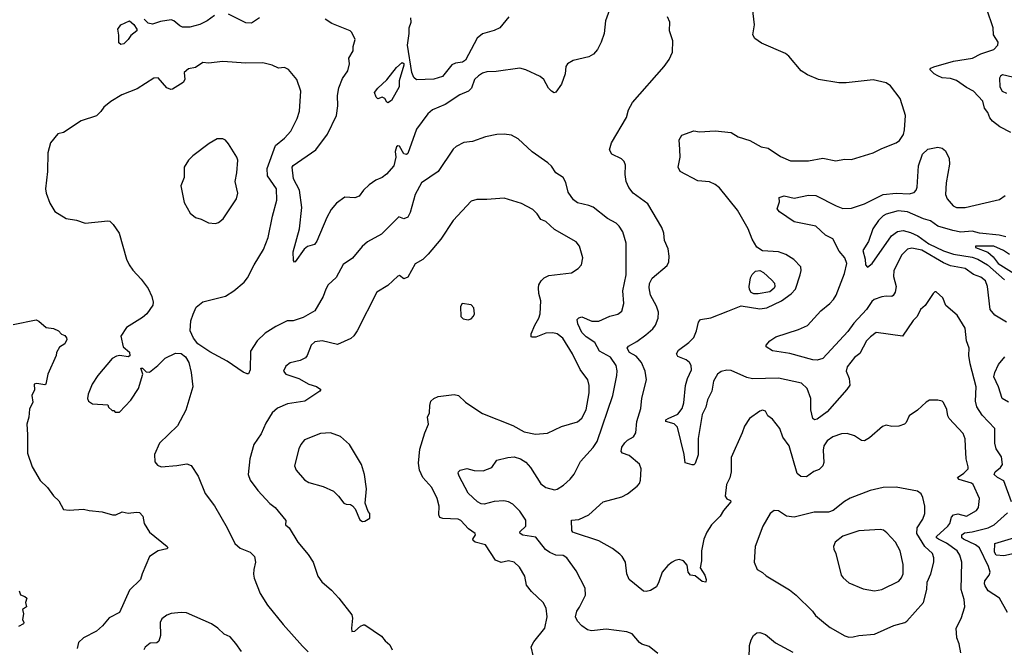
# Model space of a CAD drawing. Extents: x 1995161 to 2088924, y 769148 to 906007.
# Tile 305 of 335: x 2025700 to 2032559, y 890422 to 894792. Entities that reach past the tile are written whole.
import ezdxf

# ---------------------------------------------------------------- set-up
doc = ezdxf.new("R2010")
doc.units = 0

msp = doc.modelspace()

# ---------------------------------------------------------------- linework, layer by layer
at = {"layer": '0CON20XD'}
for points in [[(2027058.3, 894821.7), (2027005, 894783.1), (2026955, 894757.5), (2026885, 894740), (2026835, 894740), (2026815, 894749.2), (2026774.7, 894784.7), (2026755, 894791.8), (2026681.8, 894778.2), (2026625, 894761.4), (2026595, 894766.9), (2026567.9, 894795)], [(2027370, 894805), (2027315, 894767.3), (2027275, 894770.9), (2027155, 894831.4)], [(2029818.8, 894885), (2029780, 894785), (2029771.2, 894695), (2029751.2, 894635), (2029726.2, 894585), (2029697.3, 894552.7), (2029665, 894533.8), (2029555, 894507.5), (2029516.1, 894483.9), (2029503.8, 894465), (2029498.8, 894415), (2029475, 894342.5), (2029435, 894287.5), (2029423.6, 894283.6), (2029405, 894293.3), (2029383.8, 894315), (2029351.2, 894375), (2029325.5, 894395.5), (2029225, 894442), (2029183.9, 894453.9), (2029018.8, 894431.2), (2028955, 894428.6), (2028925, 894419.4), (2028895, 894401.9), (2028869.4, 894375), (2028846.9, 894315), (2028826.4, 894293.6), (2028765, 894268.5), (2028665, 894202.3), (2028575.4, 894164.6), (2028543.1, 894136.9), (2028465, 894030), (2028405, 893860), (2028395, 893853.8), (2028375, 893858.8), (2028345, 893912), (2028335, 893913.8), (2028325, 893906.7), (2028315.7, 893875), (2028320, 893835), (2028306.6, 893773.4), (2028255, 893715.5), (2028225, 893693.8), (2028180, 893675), (2028135, 893641.9), (2028095, 893605.7), (2028065, 893564.3), (2028035, 893552.2), (2027965, 893557.5), (2027907.5, 893515), (2027869.4, 893470.6), (2027839.5, 893415), (2027770.5, 893249.5), (2027753.1, 893226.9), (2027705, 893211.9), (2027681.4, 893195), (2027620, 893105), (2027613.6, 893103.6), (2027607.5, 893115), (2027605.8, 893175), (2027650.4, 893335), (2027665.5, 893485), (2027648.5, 893605), (2027607.8, 893685), (2027597.5, 893765), (2027605, 893775.7), (2027762.3, 893885), (2027844, 893996), (2027907.3, 894125), (2027917, 894193), (2027913.5, 894265), (2027922.3, 894317.7), (2027947.8, 894382.2), (2027985, 894436.7), (2027997.1, 894485), (2027992.5, 894525), (2028022.5, 894575), (2028022, 894605), (2028036.2, 894655), (2028015, 894702.5), (2028003.3, 894715), (2027875.4, 894765.4), (2027828, 894795)], [(2030632, 892762), (2030725, 892800), (2030855, 892780), (2030905, 892786.7), (2031007.5, 892835), (2031075, 892883.3), (2031103.6, 892916.4), (2031136.7, 893015), (2031143.3, 893045), (2031141.7, 893071.7), (2031093, 893123), (2031037.7, 893157.7), (2030985, 893175.8), (2030875, 893182), (2030835, 893208.8), (2030803.2, 893263.2), (2030775.6, 893335), (2030701.1, 893465), (2030575, 893622.2), (2030545, 893644.5), (2030505, 893662.5), (2030425, 893670), (2030300, 893735), (2030286.7, 893765), (2030300, 893835), (2030298.3, 893888.3), (2030293.3, 893955), (2030311.7, 893988.3), (2030395, 894018.8), (2030435, 894012), (2030545, 894017.1), (2030655, 894007.5), (2030705, 893975.8), (2030785, 893951.4), (2030865, 893905.7), (2030915, 893898.1), (2030999.1, 893839.1), (2031070.3, 893810.3), (2031195, 893808.6), (2031295, 893827.1), (2031385, 893809.2), (2031445, 893820), (2031495, 893818.6), (2031645, 893866), (2031705, 893896), (2031805.6, 893934.4), (2031829.7, 893950.3), (2031856.8, 893993.2), (2031864.2, 894025), (2031870, 894125), (2031861.2, 894155), (2031832.3, 894242.3), (2031765, 894332.5), (2031735, 894352.2), (2031645, 894372.3), (2031457.6, 894352.4), (2031405, 894352.7), (2031265, 894375.4), (2031188.3, 894408.3), (2031144.4, 894435), (2031057.4, 894537.4), (2031035, 894555.5), (2030868.3, 894628.3), (2030820.3, 894660.3), (2030806.1, 894686.1), (2030817.5, 894755), (2030804.3, 894875)], [(2032605, 894006), (2032526.7, 894045), (2032475.6, 894085.6), (2032458.1, 894108.1), (2032444.3, 894145), (2032420.8, 894175), (2032409.2, 894225), (2032343.3, 894295), (2032295, 894320), (2032225, 894368.9), (2032185, 894383.3), (2032125, 894387.8), (2032095, 894401.5), (2032069.2, 894415), (2032040, 894445), (2032047.5, 894455), (2032066.8, 894463.2), (2032205, 894502.3), (2032336.7, 894525), (2032395, 894554.4), (2032486.2, 894585), (2032513.3, 894615), (2032516.2, 894635), (2032483.9, 894686.1), (2032480, 894735), (2032436.4, 894865)], [(2026405, 894620), (2026390.5, 894630.5), (2026391.2, 894685), (2026383.8, 894725), (2026405, 894757.1), (2026465, 894783.8), (2026495, 894758.6), (2026516.9, 894725), (2026515.8, 894715), (2026475, 894681.2), (2026456.8, 894653.2), (2026425, 894624), (2026405, 894620)], [(2029108.5, 894811.5), (2029045, 894734.4), (2029005, 894715.6), (2028925, 894694.4), (2028887.8, 894662.2), (2028866.9, 894623.1), (2028805, 894510), (2028785, 894497.1), (2028735, 894489.2), (2028711.5, 894478.5), (2028645, 894396.2), (2028585, 894378), (2028464.1, 894374.1), (2028445, 894390), (2028431.4, 894425), (2028401.2, 894615), (2028413.8, 894695), (2028413.8, 894735), (2028426.2, 894775), (2028424.2, 894805)], [(2031061.2, 891825), (2031016.9, 891885), (2030995.5, 891945.5), (2030945, 892010), (2030912.5, 892035), (2030895, 892067.5), (2030875, 892072.5), (2030855, 892067.5), (2030783.6, 892016.4), (2030748.3, 891961.7), (2030733.3, 891915), (2030656, 891745), (2030656, 891645), (2030647.3, 891602.7), (2030623.8, 891555), (2030614.2, 891475), (2030626.4, 891456.4), (2030652.5, 891445), (2030653.8, 891435), (2030602, 891375), (2030578.8, 891335), (2030518.8, 891275), (2030487.5, 891225), (2030465.8, 891174.2), (2030449.2, 891095), (2030450, 891025), (2030441.2, 890975), (2030473.3, 890925), (2030482.5, 890895), (2030480, 890875), (2030455, 890880), (2030405, 890920), (2030372.5, 890925), (2030356.7, 890945), (2030350, 890995), (2030323.3, 891025), (2030293.9, 891033.9), (2030265, 891027.5), (2030245.7, 891014.3), (2030215, 890992), (2030175.8, 890945), (2030152.8, 890877.2), (2030135, 890844), (2030095, 890816.9), (2030065, 890810), (2030045, 890812.9), (2029944.8, 890895), (2029928.5, 890935), (2029919.2, 891015), (2029896, 891055), (2029880.3, 891070.3), (2029829.5, 891109.5), (2029735, 891163.8), (2029565, 891220), (2029552.5, 891225), (2029546.7, 891235), (2029545, 891307.5), (2029595, 891311.4), (2029663.8, 891345), (2029765, 891434.3), (2029895, 891468.9), (2029935, 891490), (2030002.5, 891545), (2030017.8, 891562.2), (2030025.6, 891585), (2030029.2, 891665), (2030017, 891697), (2029945, 891756.9), (2029900, 891775), (2029890.8, 891785), (2029895.6, 891815), (2029914.6, 891845.4), (2029934, 891865), (2029975, 891887.5), (2029993.1, 891915), (2029999.5, 891995), (2030026.9, 892085), (2030033.4, 892156.6), (2030065.6, 892285), (2030057.7, 892345), (2030031.8, 892405), (2029995, 892450), (2029948.6, 892475), (2029930.6, 892505), (2029940.2, 892519.8), (2029998.3, 892551.7), (2030062.3, 892597.7), (2030110.6, 892639.4), (2030129.4, 892665), (2030147.8, 892715), (2030150, 892755), (2030137, 892797), (2030094.6, 892875), (2030085.3, 892925), (2030087.3, 892955), (2030105, 892992.2), (2030209.7, 893080.3), (2030222, 893105), (2030223.8, 893145), (2030216.4, 893196.4), (2030191.2, 893255), (2030188, 893305), (2030174, 893345), (2030075, 893510), (2029973.8, 893583.8), (2029942.6, 893622.6), (2029925.6, 893665.6), (2029918.6, 893715), (2029919.5, 893779.5), (2029911.2, 893805), (2029892.3, 893822.3), (2029825, 893856.7), (2029808.8, 893885), (2029822, 893935), (2029927.9, 894112.1), (2029940.8, 894165), (2029970, 894215), (2030188.8, 894465), (2030223.3, 894515), (2030246.7, 894565), (2030248.8, 894645), (2030226, 894715), (2030228, 894775), (2030212.1, 894812.1)], [(2030145, 890380), (2030085, 890428.8), (2030035, 890444), (2030017, 890457), (2029966.6, 890516.6), (2029930.3, 890530.3), (2029785, 890548.6), (2029682.9, 890537.1), (2029655, 890544.3), (2029615, 890571.3), (2029586, 890605), (2029572.9, 890635), (2029581.2, 890675), (2029599.1, 890700.9), (2029642.2, 890785), (2029638.1, 890835), (2029577.1, 890955), (2029512, 891045), (2029485, 891060.8), (2029435, 891063.3), (2029393.2, 891083.2), (2029364, 891104), (2029295, 891188.7), (2029205, 891204.2), (2029185.8, 891215), (2029184.6, 891225.4), (2029225.5, 891265), (2029225, 891307.5), (2029185, 891370.8), (2029135, 891418.1), (2029105, 891434.4), (2029072.6, 891442.6), (2029005, 891436.4), (2028935, 891419.4), (2028915, 891421.4), (2028890, 891435), (2028825, 891496.2), (2028762, 891615), (2028754, 891635), (2028756.7, 891645), (2028767.5, 891655), (2028815, 891667.1), (2028865, 891654.2), (2028928.8, 891651.2), (2028990, 891675), (2029025, 891726.2), (2029100, 891745), (2029145, 891748.6), (2029188, 891735), (2029225, 891711.4), (2029257.8, 891675), (2029329.7, 891559.7), (2029365, 891535.8), (2029425, 891519.2), (2029445, 891524.3), (2029489.3, 891550.7), (2029535, 891594), (2029562.8, 891627.2), (2029607.5, 891715), (2029695.6, 891814.4), (2029722.5, 891855), (2029832.7, 892175), (2029860.5, 892315), (2029862.4, 892347.6), (2029855.4, 892385), (2029815, 892442.7), (2029739.4, 892485), (2029705.5, 892545), (2029645, 892584.6), (2029616.2, 892615), (2029587.1, 892675), (2029583.8, 892705), (2029593.9, 892716.1), (2029616.2, 892723.8), (2029685, 892693.6), (2029735, 892692.5), (2029811.2, 892728.8), (2029867.7, 892742.3), (2029895, 892762.5), (2029907.5, 892815), (2029901.9, 892905), (2029925.5, 893014.5), (2029924.4, 893235), (2029901.1, 893315), (2029876.9, 893355), (2029856, 893376), (2029795, 893407.5), (2029695, 893486), (2029665, 893498.6), (2029586.3, 893516.3), (2029557, 893537), (2029521.4, 893591.4), (2029505, 893657.5), (2029485, 893693.3), (2029435.8, 893725.8), (2029405, 893771.2), (2029378.8, 893795), (2029270.9, 893870.9), (2029171.7, 893961.7), (2029125, 893988), (2029075, 893996), (2029025, 893992), (2028945, 893975.8), (2028855, 893944.2), (2028795, 893936), (2028740.3, 893909.7), (2028718.8, 893891.2), (2028614.4, 893735.6), (2028500, 893655), (2028455, 893574), (2028420.9, 893449.1), (2028405, 893418), (2028375, 893406.2), (2028341.7, 893418.3), (2028221.3, 893298.7), (2028123.3, 893245), (2028085, 893213.8), (2028018.3, 893131.7), (2027952.7, 893087.3), (2027905, 892996.7), (2027850, 892945), (2027832, 892915), (2027814.5, 892865.5), (2027755.8, 892764.2), (2027675, 892717.5), (2027605, 892695.6), (2027564.3, 892695.7), (2027484.1, 892655.9), (2027409.7, 892610.3), (2027355, 892556.7), (2027308, 892485), (2027305.2, 892355), (2027295, 892327.5), (2027285, 892325.7), (2027257.5, 892337.5), (2027145, 892414), (2027025, 892480), (2026940, 892535), (2026911.2, 892575), (2026888.8, 892625), (2026892, 892695), (2026908, 892742), (2026929.5, 892790.5), (2026975, 892828.8), (2027135, 892868.1), (2027190.8, 892905), (2027264, 892965), (2027287.5, 892995), (2027333.6, 893086.4), (2027397.9, 893192.1), (2027430.6, 893275), (2027460.6, 893425), (2027492.5, 893535), (2027488.2, 893615), (2027425.9, 893705), (2027423.1, 893756.9), (2027482, 893915), (2027545, 893966), (2027588.8, 894015), (2027632, 894105), (2027649.2, 894155), (2027658.8, 894295), (2027630, 894375), (2027572.5, 894445), (2027545, 894460), (2027503.6, 894453.6), (2027460, 894475), (2027395, 894491.2), (2027275, 894489.2), (2027115, 894501.5), (2027015, 894489.4), (2026975, 894492.9), (2026925, 894460), (2026875, 894448.8), (2026846.2, 894425), (2026850, 894375), (2026840, 894355), (2026765, 894308.8), (2026753, 894307), (2026725, 894316.7), (2026665, 894386.7), (2026635, 894386), (2026519.3, 894310.7), (2026412.1, 894267.9), (2026335, 894223.3), (2026286.1, 894183.9), (2026265, 894152.5), (2026235, 894123.3), (2026128.3, 894088.3), (2026005, 894006.2), (2025965, 893996.2), (2025913.8, 893935), (2025896.1, 893863.9), (2025892.9, 893735), (2025879.4, 893615), (2025884.2, 893585), (2025909.2, 893515), (2025945, 893456.7), (2026025, 893408.8), (2026095, 893396), (2026156.1, 893376.1), (2026315, 893392.5), (2026328.3, 893388.3), (2026352.5, 893365), (2026393.3, 893305), (2026444.2, 893124.2), (2026463.8, 893085), (2026487.7, 893047.7), (2026546.2, 892985), (2026595, 892920), (2026621.2, 892865), (2026630, 892825), (2026626.7, 892805), (2026586.2, 892745), (2026555, 892718.8)], [(2028265, 894213.3), (2028257, 894217), (2028243, 894243), (2028225, 894252.5), (2028195, 894240), (2028183, 894253), (2028172.5, 894285), (2028193.8, 894315), (2028257.4, 894372.6), (2028325, 894460), (2028365, 894493.3), (2028375, 894487.5), (2028376, 894475), (2028343.9, 894366.1), (2028343.3, 894325), (2028290.5, 894229.5), (2028265, 894213.3)], [(2032615, 894392), (2032545, 894407.1), (2032531.5, 894398.5), (2032524.5, 894385), (2032527.5, 894325), (2032543.5, 894295), (2032575, 894280.8)], [(2027065, 893373.3), (2027085, 893380), (2027116.7, 893405), (2027210, 893545), (2027220, 893585), (2027201.2, 893665), (2027213.3, 893725), (2027220, 893815), (2027213.3, 893835), (2027155, 893927.5), (2027135, 893952.5), (2027115, 893962.5), (2027075, 893962.5), (2027019.3, 893930.7), (2026906.7, 893845), (2026876.1, 893813.9), (2026846.2, 893765), (2026846.4, 893693.6), (2026823.3, 893635), (2026845, 893520), (2026887.5, 893445), (2026923.9, 893413.9), (2026965, 893402.5), (2027015, 893376.7), (2027065, 893373.3)], [(2032573.8, 892685), (2032493.8, 892735), (2032460, 892775), (2032442.3, 892935), (2032427.3, 892975), (2032395, 892998.5), (2032345, 893017.1), (2032285, 893059.1), (2032185, 893078.7), (2032135, 893098.6), (2031985, 893188.4), (2031915, 893201.8), (2031885, 893194.4), (2031844, 893156), (2031790, 893045), (2031786.5, 893005), (2031805.4, 892935), (2031797.8, 892895), (2031785, 892871.2), (2031775, 892864), (2031735, 892868), (2031705, 892861.9), (2031653.3, 892845), (2031635, 892830), (2031599.2, 892775), (2031511.5, 892678.5), (2031468.9, 892621.1), (2031295, 892434.2), (2031255, 892422), (2031225.9, 892424.1), (2031065, 892468.5), (2030945, 892486.2), (2030900, 892515), (2030900, 892525), (2030926.2, 892555), (2030966.2, 892583.8), (2031124.2, 892634.2), (2031187.6, 892662.4), (2031280, 892765), (2031343.5, 892815), (2031370, 892845), (2031386.8, 892873.2), (2031445.7, 893024.3), (2031461.8, 893095), (2031448.5, 893135), (2031409.5, 893179.5), (2031365.2, 893265.2), (2031312.3, 893292.3), (2031245, 893355.5), (2031093.8, 893385), (2030992.5, 893455), (2030977.5, 893475), (2030992.5, 893525), (2030990, 893555), (2031024.4, 893565.6), (2031095, 893550), (2031195, 893569.2), (2031245, 893567.1), (2031386.4, 893496.4), (2031435, 893478), (2031495, 893478.8), (2031585, 893510.6), (2031715, 893574.5), (2031805, 893583.5), (2031895, 893578.9), (2031931.1, 893588.9), (2031945.5, 893604.5), (2031952.2, 893625), (2031961.2, 893775), (2031989.5, 893855), (2032025, 893890), (2032095, 893905.5), (2032125, 893898.5), (2032149.8, 893879.8), (2032175.4, 893825.4), (2032176.4, 893785), (2032153.1, 893655), (2032148.9, 893575), (2032161.4, 893545), (2032202, 893495), (2032225, 893483.3), (2032285, 893483.5), (2032495.8, 893534.2), (2032525, 893540), (2032565, 893568)], [(2029278.9, 890355), (2029264.1, 890425), (2029280.5, 890459.5), (2029358.2, 890555), (2029375.5, 890635), (2029366.9, 890695), (2029345.8, 890735), (2029265, 890812), (2029230.8, 890855), (2029218.7, 890918.7), (2029181.3, 890981.3), (2029145, 891015.8), (2029105.9, 891024.1), (2029055, 891012.5), (2029015, 891030), (2028945.4, 891135.4), (2028873.8, 891155), (2028858, 891165), (2028856, 891175), (2028876, 891205), (2028873.8, 891215), (2028826.6, 891246.6), (2028773.8, 891305), (2028754.4, 891314.4), (2028648.6, 891318.6), (2028627.3, 891327.3), (2028620.8, 891345), (2028622, 891405), (2028608.7, 891458.7), (2028570, 891535), (2028509.5, 891605), (2028485.9, 891655.9), (2028478.2, 891705), (2028487.4, 891802.6), (2028522, 891915), (2028548, 891975), (2028542, 892025), (2028555.8, 892055), (2028556, 892105), (2028564.2, 892135.8), (2028584.2, 892155.8), (2028615, 892168), (2028726.4, 892183.6), (2028755.8, 892175.8), (2028805, 892130), (2028849.2, 892099.2), (2028925, 892050.8), (2029135, 891965.6), (2029215, 891923.3), (2029294.2, 891905.8), (2029377, 891913), (2029475, 891960), (2029585, 891992.2), (2029615, 892017.1), (2029645.4, 892075), (2029667.9, 892195), (2029668.1, 892245), (2029656.9, 892285), (2029605, 892356), (2029551.5, 892465), (2029483.1, 892575), (2029445, 892604.4), (2029415, 892611.2), (2029365, 892610.4), (2029295, 892581.1), (2029270.6, 892580.6), (2029263.3, 892585), (2029262.9, 892605), (2029288.2, 892665), (2029317.1, 892712.9), (2029326, 892745), (2029330.4, 892835), (2029316.7, 892885), (2029313.1, 892925), (2029315.8, 892945), (2029332, 892975), (2029354.5, 892995.5), (2029385, 893010), (2029545, 893028.8), (2029590.5, 893059.5), (2029613.3, 893085), (2029623.3, 893135), (2029598.8, 893215), (2029576.7, 893245), (2029425, 893332), (2029365, 893386), (2029330.9, 893400.9), (2029305, 893441.2), (2029275, 893471.2), (2029195, 893512), (2029075, 893550), (2028955, 893540), (2028885, 893540.8), (2028845, 893528), (2028719.2, 893395), (2028633.8, 893265), (2028545, 893158.8), (2028507.3, 893122.7), (2028455, 893092), (2028405, 892999.2), (2028375, 892987.5), (2028345, 893010), (2028335, 893007.5), (2028265, 892940.8), (2028188.8, 892895), (2028050, 892625), (2028028.3, 892591.7), (2028007.4, 892572.6), (2027915, 892530), (2027807.1, 892557.1), (2027755, 892548.2), (2027729.6, 892525), (2027703.1, 892455), (2027691.3, 892438.7), (2027655, 892420), (2027585, 892402), (2027555, 892380), (2027538.8, 892345), (2027555, 892323.3), (2027643.9, 892293.9), (2027715, 892253.3), (2027768.3, 892238.3), (2027797, 892217), (2027790, 892205), (2027686.7, 892135), (2027565, 892116.9), (2027495, 892088), (2027458, 892055), (2027415, 891983.8), (2027381.3, 891908.7), (2027330.5, 891835), (2027303.3, 891735), (2027292.5, 891625), (2027305.6, 891585), (2027360, 891515), (2027443.7, 891423.7), (2027478.8, 891395), (2027553.3, 891305), (2027552.5, 891275), (2027576.7, 891255), (2027637.1, 891155), (2027708.9, 891068.9), (2027744.5, 891015), (2027777, 890917), (2027805, 890878.8), (2027871.2, 890821.2), (2027923.3, 890765), (2028015, 890647.5), (2028019.6, 890625), (2028010.7, 890555), (2028015, 890532), (2028035, 890535.5), (2028075, 890568.5), (2028095, 890579.2), (2028105, 890578), (2028219.5, 890499.5), (2028245, 890467.1), (2028278.6, 890438.6), (2028295.6, 890405)], [(2032569.4, 893279.4), (2032522.1, 893292.1), (2032385, 893306.7), (2032335, 893320), (2032255, 893313.2), (2032200, 893325), (2032095.7, 893355), (2032045, 893390.9), (2031995, 893404.7), (2031885, 893455.3), (2031818.5, 893461.5), (2031735, 893438.1), (2031715, 893427.1), (2031682.7, 893395), (2031643.8, 893335), (2031612, 893248), (2031574, 893186), (2031589.6, 893125), (2031591.4, 893085), (2031605, 893070), (2031637.5, 893095), (2031773.7, 893286.3), (2031815, 893317.3), (2031853.3, 893323.3), (2031905, 893310.7), (2031956.6, 893286.6), (2032032.5, 893232.5), (2032135, 893181.9), (2032205, 893159.2), (2032335, 893138.3), (2032375.4, 893125), (2032440.5, 893085), (2032560.1, 892980.1)], [(2032595, 893158.1), (2032553.1, 893185), (2032485, 893216.1), (2032364.1, 893215.9), (2032357.5, 893215), (2032358.8, 893205), (2032443.7, 893173.7), (2032480, 893140), (2032515.3, 893095), (2032645, 893012.2)], [(2030813.6, 892883.6), (2030795, 892892.5), (2030783.6, 892913.6), (2030781.2, 892935), (2030791.2, 892995), (2030802.7, 893017.3), (2030825, 893040), (2030855, 893046.2), (2030882.3, 893032.3), (2030939.3, 892979.3), (2030957, 892957), (2030960, 892935), (2030956.4, 892923.6), (2030925, 892897.5), (2030845, 892883.8), (2030813.6, 892883.6)], [(2032608, 891435), (2032555, 891582), (2032510.5, 891605), (2032488.1, 891625), (2032494.5, 891645), (2032532.9, 891675), (2032545.6, 891695), (2032538.5, 891748.5), (2032502.9, 891805), (2032492.6, 891842.6), (2032492.9, 891945), (2032405, 892037.5), (2032367.2, 892097.2), (2032357.9, 892135), (2032363.8, 892235), (2032320.6, 892395), (2032310.8, 892455), (2032314.4, 892505), (2032294.4, 892555), (2032286.9, 892645), (2032229.2, 892735), (2032151.7, 892801.7), (2032130, 892855), (2032085, 892896.7), (2032075, 892896.7), (2032062.5, 892885), (2032007.3, 892802.7), (2031975.9, 892774.1), (2031951.2, 892725), (2031925, 892696.7), (2031850.5, 892589.5), (2031666.1, 892613.9), (2031626, 892585), (2031599.4, 892555), (2031552.4, 892467.6), (2031515, 892440), (2031464.6, 892375.4), (2031457.8, 892345), (2031478.1, 892295), (2031483, 892247), (2031462.8, 892217.2), (2031325, 892062.7), (2031255, 892010), (2031235.8, 892005.8), (2031225.6, 892015.6), (2031211.8, 892075), (2031211.5, 892155), (2031184.4, 892225), (2031145, 892262.5), (2030985, 892297.1), (2030805, 892291.6), (2030765, 892302), (2030655, 892349.1), (2030625, 892350.9), (2030586.6, 892343.4), (2030560.9, 892325), (2030533.8, 892275), (2030520.7, 892205), (2030490.7, 892145), (2030478.7, 892095), (2030455, 892044), (2030439.4, 891960.6), (2030426.3, 891876.3), (2030426.6, 891763.4), (2030405, 891702.5), (2030395, 891693.3), (2030385, 891693.8), (2030336.2, 891706.2), (2030329.2, 891765), (2030281.4, 891955), (2030258, 891978), (2030200, 891995), (2030202, 892005), (2030216.2, 892015), (2030283.7, 892046.3), (2030313.9, 892086.1), (2030325.4, 892124.6), (2030338.8, 892245), (2030352.9, 892295), (2030380, 892355), (2030376.5, 892385), (2030365, 892405.7), (2030343.8, 892423.8), (2030285, 892446.2), (2030276.2, 892466.2), (2030289.3, 892490.7), (2030360.8, 892545), (2030395, 892578.8), (2030414.2, 892625), (2030428, 892685), (2030443.3, 892705), (2030515, 892717.1), (2030632, 892762)], [(2028825, 892703.3), (2028845, 892710), (2028861.7, 892728.3), (2028867.5, 892745), (2028862.5, 892785), (2028845, 892807.5), (2028783, 892817), (2028770, 892795), (2028772.5, 892725), (2028788.3, 892708.3), (2028825, 892703.3)], [(2025655, 892670), (2025815, 892702.5), (2025833.6, 892693.6), (2025885, 892650), (2025935, 892641.2), (2025970, 892625), (2025991.7, 892601.7), (2026015, 892592.5), (2026027, 892577), (2026027.5, 892565), (2026013.6, 892536.4), (2025978.3, 892511.7), (2025956.7, 892475), (2025953.3, 892455), (2025896.2, 892325), (2025883.3, 892255), (2025875, 892248.8), (2025820.5, 892259.5), (2025800, 892255), (2025804, 892215), (2025783.8, 892175), (2025791.7, 892128.3), (2025768.8, 892081.2), (2025764.3, 892025), (2025750, 891975), (2025754.3, 891905), (2025754.2, 891775), (2025788.3, 891678.3), (2025843.1, 891583.1), (2025892.9, 891535), (2025936.2, 891476.2), (2025972.8, 891442.8), (2026005, 891382.5), (2026045, 891377.5), (2026145, 891384), (2026185, 891373.8), (2026275, 891366.2), (2026346.1, 891343.9), (2026370, 891345), (2026415, 891366.2), (2026455.7, 891355.7), (2026515, 891363.3), (2026535, 891360), (2026558.6, 891335), (2026568, 891285), (2026605, 891224.2), (2026728, 891125), (2026731.2, 891115), (2026725, 891108.8), (2026665, 891094.6), (2026604.2, 891055.8), (2026552.7, 890935), (2026541.9, 890895), (2026465, 890820.8), (2026394.6, 890665.4), (2026323.4, 890626.6), (2026278.1, 890571.9), (2026235, 890535.6), (2026145, 890487.5), (2026108.8, 890455), (2026100, 890415)], [(2026555, 892718.8), (2026445, 892648.8), (2026405, 892587.5), (2026422.2, 892515), (2026465, 892478.1), (2026467.9, 892452.1), (2026455, 892444.5), (2026396.9, 892453.1), (2026375, 892450), (2026345, 892432), (2026244, 892315), (2026204, 892255), (2026176.7, 892185), (2026173.3, 892155), (2026180, 892135), (2026208.3, 892118.3), (2026315, 892110), (2026320, 892095), (2026345, 892070), (2026355, 892070), (2026365, 892060), (2026395, 892060), (2026475, 892143.3), (2026526.8, 892223.2), (2026558.8, 892325), (2026543.3, 892366.7), (2026555, 892366.2), (2026580.5, 892340.5), (2026605, 892338.8), (2026663.3, 892385), (2026714.2, 892435.8), (2026785, 892470), (2026825, 892468.8), (2026854.1, 892444.1), (2026878, 892405), (2026895.8, 892335.8), (2026906, 892235), (2026857.6, 892072.4), (2026798.8, 891965), (2026675, 891843.8), (2026638.6, 891765), (2026642.7, 891712.7), (2026659.5, 891689.5), (2026685, 891679.2), (2026795, 891687.1), (2026865, 891699.4), (2026895, 891687.5), (2026943.3, 891615), (2026992.6, 891492.6), (2027056.6, 891406.6), (2027146.2, 891255), (2027200, 891145), (2027235, 891113.8), (2027305.7, 891085.7), (2027336.7, 891055), (2027343.3, 891015), (2027330.8, 890965), (2027329.5, 890930.5), (2027332.7, 890902.7), (2027375, 890797.5), (2027425.6, 890715), (2027535, 890581.8), (2027670.5, 890430.5), (2027710.2, 890390.3)], [(2032588.7, 892128.7), (2032543.3, 892155), (2032519.4, 892235), (2032486.8, 892305), (2032491.8, 892335), (2032517.7, 892392.2), (2032562.7, 892445)], [(2032256, 890385), (2032243.3, 890446.7), (2032228.3, 890488.3), (2032224, 890555), (2032257.6, 890622.4), (2032283.1, 890705), (2032278.6, 890755), (2032258.5, 890825), (2032263.3, 891015), (2032250, 891065), (2032231.5, 891095), (2032156.7, 891146.7), (2032099.5, 891175), (2032087.3, 891185), (2032087.1, 891195), (2032165.8, 891265), (2032178.6, 891285), (2032191.1, 891328.9), (2032205, 891343.8), (2032235, 891350.8), (2032295, 891335.5), (2032366, 891375), (2032380, 891395), (2032385, 891457.5), (2032342.9, 891555), (2032330, 891565), (2032245, 891590.9), (2032232.2, 891605), (2032276.2, 891635), (2032306.5, 891665), (2032308, 891678), (2032292.7, 891735), (2032288.6, 891821.4), (2032286.2, 891875), (2032271.9, 891911.9), (2032175.7, 892015), (2032165.7, 892035), (2032157.5, 892077.5), (2032135.8, 892125.8), (2032125, 892136.7), (2032095, 892143.8), (2032037, 892143), (2032015, 892130), (2031955, 892073.8), (2031896.1, 892033.9), (2031875, 891987.5), (2031862.5, 891975), (2031825, 891962), (2031775, 891959.2), (2031735, 891968), (2031709.2, 891960.8), (2031619.3, 891880.7), (2031585, 891859.2), (2031565, 891862), (2031515, 891895.7), (2031465, 891911.4), (2031425, 891908.6), (2031365, 891886.7), (2031325, 891859.4), (2031302.2, 891825), (2031296.9, 891795), (2031301.2, 891708.8), (2031294, 891685), (2031268.7, 891661.3), (2031233, 891647), (2031180.4, 891609.6), (2031140.5, 891610.5), (2031115, 891632), (2031061.2, 891825)], [(2028088.3, 891298.3), (2028105, 891300), (2028138.3, 891321.7), (2028140, 891355), (2028128.3, 891368.3), (2028107.5, 891425), (2028115.8, 891525), (2028103.1, 891625), (2028080.6, 891695), (2027996.7, 891835), (2027935, 891890.6), (2027865, 891915.6), (2027795, 891912), (2027685, 891867.5), (2027657.5, 891835), (2027644.4, 891805), (2027613.8, 891685), (2027625.9, 891655.9), (2027685, 891588.8), (2027715, 891570), (2027815, 891542.5), (2027885, 891509.2), (2027922, 891475), (2027958.8, 891425), (2027975, 891418), (2028005, 891416.7), (2028017.7, 891407.7), (2028036.1, 891386.1), (2028070.7, 891310.7), (2028088.3, 891298.3)], [(2031475, 890493.3), (2031505, 890494.4), (2031545.5, 890504.5), (2031655, 890513.1), (2031790, 890575), (2031865, 890594.3), (2031880.8, 890605), (2031995.7, 890735), (2032020, 890825), (2032022.5, 890875), (2032047.8, 890935), (2032068.1, 891015), (2032067.5, 891045), (2032057.5, 891075), (2032004.1, 891125), (2031948.8, 891215), (2031952, 891255), (2031992.2, 891315), (2032005.6, 891355), (2032004.4, 891405), (2031992, 891465), (2031980.6, 891490.6), (2031955, 891509.2), (2031805, 891536.2), (2031715, 891535.4), (2031624.7, 891515.3), (2031485, 891460.6), (2031445, 891436.9), (2031365.7, 891375), (2031335, 891363.9), (2031235, 891363.6), (2031095, 891329.2), (2031042.5, 891335), (2030985, 891372), (2030955, 891376), (2030928.8, 891355), (2030877.5, 891265), (2030824.3, 891125), (2030816.2, 891015), (2030836.7, 890965), (2030874.1, 890944.1), (2030899.5, 890919.5), (2031062.3, 890822.3), (2031110, 890785), (2031223.8, 890675), (2031244.3, 890644.3), (2031313.8, 890585), (2031345, 890560.8), (2031448, 890502), (2031475, 890493.3)], [(2032580, 890665), (2032524.4, 890765), (2032445.6, 890815), (2032425, 890851.2), (2032420, 890865), (2032423.3, 890885), (2032453.3, 890925), (2032460, 890945), (2032449.2, 890985), (2032385.3, 891115), (2032359.1, 891135), (2032273.5, 891175), (2032262.7, 891185), (2032262.5, 891205), (2032281.4, 891218.6), (2032335, 891225.3), (2032446, 891255), (2032487.1, 891275), (2032580.3, 891359.7)], [(2031655, 890815.7), (2031705, 890824.3), (2031825, 890883.1), (2031843.1, 890905), (2031854.4, 890935), (2031855, 891000), (2031832.9, 891095), (2031800.6, 891155), (2031739.7, 891219.7), (2031717.9, 891237.9), (2031695, 891242.5), (2031545, 891233.1), (2031435, 891195.7), (2031381.2, 891155), (2031368.8, 891125), (2031371.2, 891105), (2031384.5, 891074.5), (2031422.9, 890925), (2031436, 890905), (2031475, 890870.8), (2031575, 890829.2), (2031655, 890815.7)], [(2032630, 891075), (2032555, 891060), (2032502.9, 891062.9), (2032491, 891085), (2032492.2, 891145), (2032655, 891193.5)], [(2025696.7, 890815), (2025707, 890787), (2025737, 890777), (2025750, 890765), (2025740, 890735), (2025747.5, 890705), (2025720, 890685), (2025727.5, 890655), (2025720, 890615), (2025730, 890595), (2025727.5, 890585), (2025693, 890567)], [(2027245, 890393.6), (2027205, 890449.4), (2027165.6, 890495), (2027124.4, 890514.4), (2027081.4, 890555), (2027035.9, 890585.9), (2026862.3, 890662.3), (2026825.9, 890665.9), (2026755, 890657.5), (2026725, 890645.8), (2026689.7, 890620.3), (2026678.6, 890595), (2026682, 890505), (2026670, 890465), (2026655.6, 890454.4), (2026608.8, 890451.2), (2026575, 890423.3), (2026564, 890405)], [(2030781.2, 890345), (2030784.6, 890435), (2030794.5, 890475), (2030811.9, 890505), (2030835, 890522.5), (2030855.5, 890525.5), (2030895, 890510.6), (2030964.6, 890454.6), (2031085, 890388.9)]]:
    msp.add_lwpolyline(points, dxfattribs=at)

doc.saveas('drawing.dxf')
